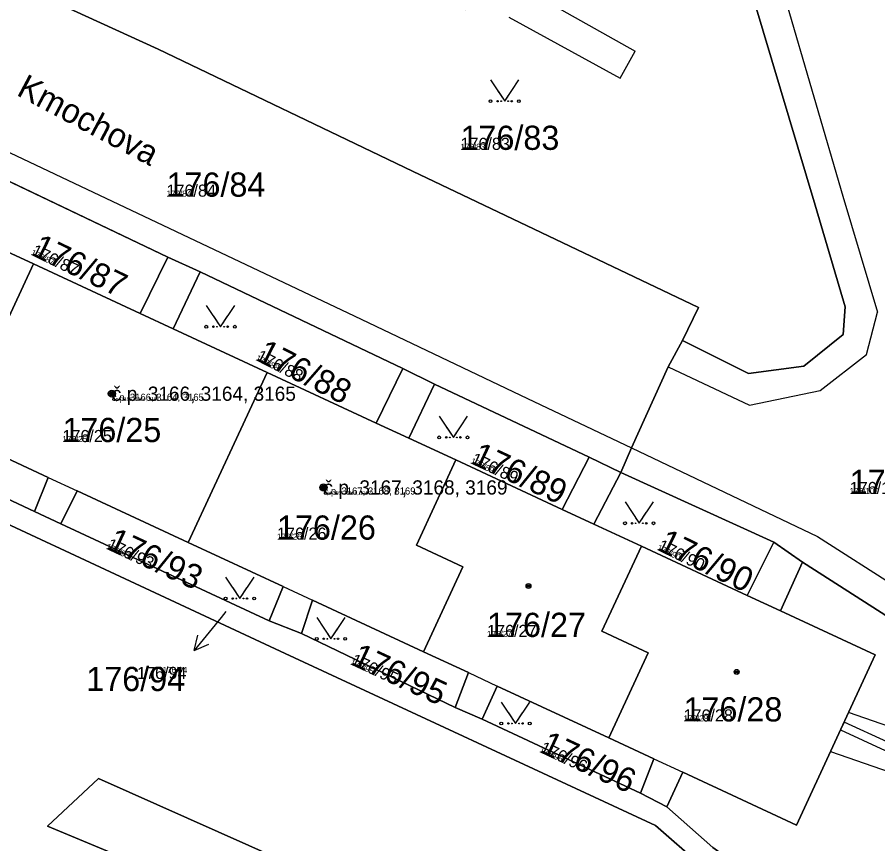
# Model space of a CAD drawing. Extents: x -759873 to -758487, y -975024 to -973516.
# Drawn here: x -759773.4 to -759712.9, y -974939.2 to -974881.1 of the extents above; entities that cross this region are included whole.
import ezdxf

# ---------------------------------------------------------------- set-up
doc = ezdxf.new("R2010")
doc.units = 0
for name, color, linetype in [('KAT_02_hranice parcel', 7, 'Continuous'), ('KAT_03_1000_st čísla parcelní', 7, 'Continuous'), ('KAT_03_1000_čísla parcelní', 7, 'Continuous'), ('KAT_03_1000_čísla popisná', 7, 'Continuous'), ('KAT_03_250_st čísla parcelní', 7, 'Continuous'), ('KAT_03_250_čísla parcelní', 7, 'Continuous'), ('KAT_03_250_čísla popisná', 7, 'Continuous'), ('KAT_03_500_st čísla parcelní', 7, 'Continuous'), ('KAT_03_500_čísla parcelní', 7, 'Continuous'), ('KAT_03_500_čísla popisná', 7, 'Continuous'), ('KAT_04_vnitřní kresba', 7, 'Continuous'), ('KAT_05_1000_značky kultur', 7, 'Continuous'), ('KAT_05_250_značky kultur', 7, 'Continuous'), ('KAT_05_500_značky kultur', 7, 'Continuous'), ('KAT_07_1000_značky budov', 7, 'Continuous'), ('KAT_07_250_značky budov', 7, 'Continuous'), ('KAT_07_500_značky budov', 7, 'Continuous'), ('KAT_10_věcná břemena', 7, 'Continuous'), ('KAT_12_pomocná šipka', 7, 'Continuous'), ('KAT_13_popis', 7, 'Continuous'), ('KAT_14_plocha_budovy', 7, 'Continuous'), ('KAT_14_plocha_pozemek', 7, 'Continuous')]:
    doc.layers.add(name, color=color, linetype=linetype)

msp = doc.modelspace()

# ---------------------------------------------------------------- linework, layer by layer
at = {"layer": 'KAT_02_hranice parcel'}
for p, q in [((-759777.19, -974891.18), (-759762.83, -974898.01)), ((-759760.56, -974899.05), (-759762.83, -974898.01)), ((-759777.84, -974910.44), (-759772.28, -974898.48)), ((-759760.56, -974899.05), (-759746.31, -974905.83)), ((-759761.4, -974918.07), (-759755.85, -974906.11)), ((-759744.09, -974906.93), (-759746.31, -974905.83)), ((-759744.09, -974906.93), (-759733.22, -974912.08)), ((-759786.53, -974909.16), (-759772.2, -974915.89)), ((-759730.98, -974913.14), (-759733.22, -974912.08)), ((-759720.23, -974918.05), (-759730.98, -974913.14)), ((-759772.2, -974915.89), (-759770.36, -974916.75)), ((-759770.36, -974916.75), (-759755.71, -974923.57)), ((-759718.22, -974919.45), (-759720.23, -974918.05)), ((-759755.71, -974923.57), (-759753.44, -974924.47)), ((-759742.63, -974929.66), (-759753.44, -974924.47)), ((-759742.63, -974929.66), (-759740.73, -974930.49)), ((-759729.61, -974935.69), (-759740.73, -974930.49)), ((-759729.61, -974935.69), (-759727.76, -974936.66))]:
    msp.add_line(p, q, dxfattribs=at)
for points in [[(-759726.65, -974903.86), (-759722.01, -974906.18), (-759718.12, -974905.68), (-759715.36, -974903.46), (-759715.21, -974901.51), (-759717.33, -974894.35), (-759721.59, -974880.08), (-759725.83, -974865.65)], [(-759790.8, -974870.73), (-759779.51, -974876.07), (-759763.52, -974883.39), (-759745.63, -974891.96), (-759725.52, -974901.55), (-759726.65, -974903.86)], [(-759772.28, -974898.48), (-759779.1, -974895.33), (-759777.19, -974891.18)], [(-759762.83, -974898.01), (-759764.79, -974901.97), (-759772.28, -974898.48)], [(-759755.85, -974906.11), (-759762.46, -974903.05), (-759760.56, -974899.05)], [(-759730.98, -974913.14), (-759730.24, -974911.42), (-759727.65, -974905.73), (-759726.65, -974903.86)], [(-759799, -974905.15), (-759787.25, -974910.64), (-759754.58, -974925.88), (-759728.55, -974937.97), (-759725.37, -974940.74), (-759717.87, -974946.11), (-759721.2, -974954.46)], [(-759746.31, -974905.83), (-759748.19, -974909.67), (-759755.85, -974906.11)], [(-759742.58, -974912.27), (-759745.9, -974910.74), (-759744.09, -974906.93)], [(-759777.84, -974910.44), (-759771.25, -974913.5), (-759772.2, -974915.89)], [(-759733.22, -974912.08), (-759735.11, -974915.75), (-759742.58, -974912.27)], [(-759744.87, -974925.75), (-759742.09, -974919.77), (-759745.36, -974918.25), (-759742.58, -974912.27)], [(-759729.53, -974918.33), (-759732.87, -974916.79), (-759730.98, -974913.14)], [(-759770.36, -974916.75), (-759769.21, -974914.44), (-759761.4, -974918.07)], [(-759761.4, -974918.07), (-759754.73, -974921.17), (-759755.71, -974923.57)], [(-759720.23, -974918.05), (-759722.09, -974921.79), (-759729.53, -974918.33)], [(-759731.82, -974931.81), (-759729.05, -974925.83), (-759732.31, -974924.31), (-759729.53, -974918.33)], [(-759727.76, -974936.66), (-759726.62, -974934.22), (-759718.64, -974937.93), (-759713.09, -974925.97), (-759719.75, -974922.88), (-759718.22, -974919.45)], [(-759677.32, -974968.89), (-759695.02, -974939.95), (-759697.42, -974936.43), (-759704.8, -974928.04), (-759718.22, -974919.45)], [(-759753.44, -974924.47), (-759752.67, -974922.13), (-759744.87, -974925.75)], [(-759744.87, -974925.75), (-759741.7, -974927.22), (-759742.63, -974929.66)], [(-759740.73, -974930.49), (-759739.69, -974928.16), (-759731.82, -974931.81)], [(-759731.82, -974931.81), (-759728.66, -974933.28), (-759729.61, -974935.69)], [(-759761.9, -974941.92), (-759771.3, -974938.01), (-759767.72, -974934.65), (-759753.04, -974941.19), (-759730.59, -974950.55), (-759729.44, -974947.87), (-759725.05, -974949.69), (-759726.06, -974952.43), (-759721.2, -974954.46)], [(-759719.7, -974955.06), (-759715.89, -974945.28), (-759718.13, -974944.08), (-759724.52, -974939.51), (-759727.76, -974936.66)]]:
    msp.add_lwpolyline(points, dxfattribs=at)
at = {"layer": 'KAT_03_1000_čísla popisná'}
for centre in [(-759766.77, -974907.61), (-759751.89, -974914.2)]:
    msp.add_circle(centre, 0.25, dxfattribs=at)
at = {"layer": 'KAT_03_250_čísla popisná'}
for centre in [(-759766.77, -974907.61), (-759751.89, -974914.2)]:
    msp.add_circle(centre, 0.0625, dxfattribs=at)
at = {"layer": 'KAT_03_500_čísla popisná'}
for centre in [(-759766.77, -974907.61), (-759751.89, -974914.2)]:
    msp.add_circle(centre, 0.125, dxfattribs=at)
at = {"layer": 'KAT_04_vnitřní kresba'}
for p, q in [((-759722.27, -974870.12), (-759715.38, -974893.73)), ((-759737.88, -974879.09), (-759729.98, -974883.52)), ((-759738.86, -974881.13), (-759731.02, -974885.44)), ((-759731.02, -974885.44), (-759729.98, -974883.52)), ((-759783.71, -974886.04), (-759749.74, -974902.14)), ((-759715.38, -974893.73), (-759712.93, -974901.89)), ((-759713.72, -974904.86), (-759712.93, -974901.89)), ((-759764.79, -974901.97), (-759762.46, -974903.05)), ((-759749.74, -974902.14), (-759737.55, -974907.94)), ((-759716.97, -974907.38), (-759713.72, -974904.86)), ((-759727.65, -974905.73), (-759721.93, -974908.42)), ((-759737.55, -974907.94), (-759730.24, -974911.42)), ((-759721.93, -974908.42), (-759716.97, -974907.38)), ((-759748.19, -974909.67), (-759745.9, -974910.74)), ((-759730.24, -974911.42), (-759717.15, -974917.64)), ((-759771.25, -974913.5), (-759769.21, -974914.44)), ((-759735.11, -974915.75), (-759732.87, -974916.79)), ((-759717.15, -974917.64), (-759703.44, -974926.45)), ((-759754.73, -974921.17), (-759752.67, -974922.13)), ((-759722.09, -974921.79), (-759719.75, -974922.88)), ((-759741.7, -974927.22), (-759739.69, -974928.16)), ((-759728.66, -974933.28), (-759726.62, -974934.22))]:
    msp.add_line(p, q, dxfattribs=at)
at = {"layer": 'KAT_05_1000_značky kultur'}
for points in [[(-759740.15, -974885.549), (-759739.15, -974887.05), (-759738.15, -974885.549)], [(-759760.13, -974901.399), (-759759.13, -974902.9), (-759758.13, -974901.399)], [(-759743.76, -974909.179), (-759742.76, -974910.68), (-759741.76, -974909.179)], [(-759730.69, -974915.219), (-759729.69, -974916.72), (-759728.69, -974915.219)], [(-759758.77, -974920.509), (-759757.77, -974922.01), (-759756.77, -974920.509)], [(-759752.37, -974923.339), (-759751.37, -974924.84), (-759750.37, -974923.339)], [(-759739.39, -974929.289), (-759738.39, -974930.79), (-759737.39, -974929.289)]]:
    msp.add_lwpolyline(points, dxfattribs=at)
for centre in [(-759740.15, -974887.049), (-759738.15, -974887.049), (-759760.13, -974902.899), (-759758.13, -974902.899), (-759743.76, -974910.679), (-759741.76, -974910.679), (-759730.69, -974916.719), (-759728.69, -974916.719), (-759758.77, -974922.009), (-759756.77, -974922.009), (-759752.37, -974924.839), (-759750.37, -974924.839), (-759739.39, -974930.789), (-759737.39, -974930.789)]:
    msp.add_circle(centre, 0.1, dxfattribs=at)
at = {"layer": 'KAT_05_250_značky kultur'}
for points in [[(-759739.4, -974886.675), (-759739.15, -974887.05), (-759738.9, -974886.675)], [(-759759.38, -974902.525), (-759759.13, -974902.9), (-759758.88, -974902.525)], [(-759743.01, -974910.305), (-759742.76, -974910.68), (-759742.51, -974910.305)], [(-759729.94, -974916.345), (-759729.69, -974916.72), (-759729.44, -974916.345)], [(-759758.02, -974921.635), (-759757.77, -974922.01), (-759757.52, -974921.635)], [(-759751.62, -974924.465), (-759751.37, -974924.84), (-759751.12, -974924.465)], [(-759738.64, -974930.415), (-759738.39, -974930.79), (-759738.14, -974930.415)]]:
    msp.add_lwpolyline(points, dxfattribs=at)
for centre in [(-759739.4, -974887.05), (-759738.9, -974887.05), (-759759.38, -974902.9), (-759758.88, -974902.9), (-759743.01, -974910.68), (-759742.51, -974910.68), (-759729.94, -974916.72), (-759729.44, -974916.72), (-759758.02, -974922.01), (-759757.52, -974922.01), (-759751.62, -974924.84), (-759751.12, -974924.84), (-759738.64, -974930.79), (-759738.14, -974930.79)]:
    msp.add_circle(centre, 0.025, dxfattribs=at)
at = {"layer": 'KAT_05_500_značky kultur'}
for points in [[(-759739.65, -974886.299), (-759739.15, -974887.05), (-759738.65, -974886.299)], [(-759759.63, -974902.15), (-759759.13, -974902.9), (-759758.63, -974902.15)], [(-759743.26, -974909.929), (-759742.76, -974910.68), (-759742.26, -974909.929)], [(-759730.19, -974915.97), (-759729.69, -974916.72), (-759729.19, -974915.97)], [(-759758.27, -974921.26), (-759757.77, -974922.01), (-759757.27, -974921.26)], [(-759751.87, -974924.09), (-759751.37, -974924.84), (-759750.87, -974924.09)], [(-759738.89, -974930.04), (-759738.39, -974930.79), (-759737.89, -974930.04)]]:
    msp.add_lwpolyline(points, dxfattribs=at)
for centre in [(-759739.65, -974887.05), (-759738.65, -974887.05), (-759759.63, -974902.9), (-759758.63, -974902.9), (-759743.26, -974910.68), (-759742.26, -974910.68), (-759730.19, -974916.72), (-759729.19, -974916.72), (-759758.27, -974922.01), (-759757.27, -974922.01), (-759751.87, -974924.84), (-759750.87, -974924.84), (-759738.89, -974930.79), (-759737.89, -974930.79)]:
    msp.add_circle(centre, 0.05, dxfattribs=at)
at = {"layer": 'KAT_07_1000_značky budov'}
for centre in [(-759766.777, -974907.609), (-759751.897, -974914.199), (-759737.477, -974921.129), (-759722.837, -974927.169)]:
    msp.add_circle(centre, 0.175, dxfattribs=at)
at = {"layer": 'KAT_07_250_značky budov'}
for centre in [(-759766.772, -974907.61), (-759751.892, -974914.2), (-759737.472, -974921.13), (-759722.832, -974927.17)]:
    msp.add_circle(centre, 0.0437, dxfattribs=at)
at = {"layer": 'KAT_07_500_značky budov'}
for centre in [(-759766.773, -974907.61), (-759751.893, -974914.2), (-759737.473, -974921.13), (-759722.833, -974927.17)]:
    msp.add_circle(centre, 0.0875, dxfattribs=at)
at = {"layer": 'KAT_10_věcná břemena'}
for points in [[(-759714.97, -974930.02), (-759716.24, -974932.76), (-759709.68, -974935.03), (-759708.37, -974931.19), (-759703.05, -974934.36), (-759698.55, -974935.54), (-759698.47, -974935.23), (-759701.78, -974931.48), (-759710.01, -974926.73), (-759711.54, -974931.21)], [(-759715.28, -974930.69), (-759715.53, -974931.24), (-759712.4, -974932.69), (-759706.52, -974933.65), (-759703.06, -974933.96), (-759699.96, -974933.54), (-759700.43, -974933), (-759703.08, -974933.36), (-759706.44, -974933.05), (-759712.22, -974932.11)]]:
    msp.add_lwpolyline(points, close=True, dxfattribs=at)
at = {"layer": 'KAT_12_pomocná šipka'}
for p, q in [((-759758.76, -974922.93), (-759759.09, -974923.34)), ((-759759.09, -974923.34), (-759760.979, -974925.672)), ((-759760.979, -974925.672), (-759760.737, -974924.579)), ((-759760.979, -974925.672), (-759759.959, -974925.209))]:
    msp.add_line(p, q, dxfattribs=at)
at = {"layer": 'KAT_14_plocha_budovy'}
for points in [[(-759801.86, -974884.76), (-759807.4, -974896.71), (-759800.65, -974899.84), (-759798.57, -974900.81), (-759798.22, -974900.97), (-759790.88, -974904.38), (-759787.6, -974905.9), (-759785.49, -974906.88), (-759777.84, -974910.44), (-759771.25, -974913.5), (-759769.21, -974914.44), (-759761.4, -974918.07), (-759755.85, -974906.11), (-759762.46, -974903.05), (-759764.79, -974901.97), (-759772.28, -974898.48), (-759779.1, -974895.33), (-759781.55, -974894.19), (-759788.59, -974890.91), (-759791.85, -974889.41), (-759794.16, -974888.34), (-759795.75, -974887.6)], [(-759739.69, -974928.16), (-759731.82, -974931.81), (-759728.66, -974933.28), (-759726.62, -974934.22), (-759718.64, -974937.93), (-759713.09, -974925.97), (-759719.75, -974922.88), (-759722.09, -974921.79), (-759729.53, -974918.33), (-759732.87, -974916.79), (-759735.11, -974915.75), (-759742.58, -974912.27), (-759745.9, -974910.74), (-759748.19, -974909.67), (-759755.85, -974906.11), (-759761.4, -974918.07), (-759754.73, -974921.17), (-759752.67, -974922.13), (-759744.87, -974925.75), (-759741.7, -974927.22)]]:
    msp.add_lwpolyline(points, close=True, dxfattribs=at)
at = {"layer": 'KAT_14_plocha_pozemek'}
for points in [[(-759717.33, -974894.35), (-759721.59, -974880.08), (-759725.83, -974865.65), (-759731.62, -974862.36), (-759740.87, -974878.88), (-759741.24, -974879.53), (-759741.85, -974880.62), (-759756.7, -974872.25), (-759781.8, -974858.13), (-759786.5, -974855.48), (-759787.37, -974859.06), (-759787.62, -974860.09), (-759787.96, -974861.21), (-759790.8, -974870.73), (-759779.51, -974876.07), (-759763.52, -974883.39), (-759745.63, -974891.96), (-759725.52, -974901.55), (-759726.65, -974903.86), (-759722.01, -974906.18), (-759718.12, -974905.68), (-759715.36, -974903.46), (-759715.21, -974901.51)], [(-759746.31, -974905.83), (-759744.09, -974906.93), (-759733.22, -974912.08), (-759730.98, -974913.14), (-759730.24, -974911.42), (-759727.65, -974905.73), (-759726.65, -974903.86), (-759725.52, -974901.55), (-759745.63, -974891.96), (-759763.52, -974883.39), (-759779.51, -974876.07), (-759790.8, -974870.73), (-759793.94, -974881.22), (-759794.5, -974883.08), (-759792.2, -974884.17), (-759789.96, -974885.26), (-759779.51, -974890.14), (-759777.19, -974891.18), (-759762.83, -974898.01), (-759760.56, -974899.05)], [(-759787.6, -974905.9), (-759788.55, -974908.23), (-759786.53, -974909.16), (-759785.49, -974906.88), (-759777.84, -974910.44), (-759772.28, -974898.48), (-759779.1, -974895.33), (-759777.19, -974891.18), (-759779.51, -974890.14), (-759781.55, -974894.19), (-759788.59, -974890.91), (-759791.37, -974896.89), (-759788.11, -974898.4), (-759790.88, -974904.38)], [(-759777.19, -974891.18), (-759779.1, -974895.33), (-759772.28, -974898.48), (-759764.79, -974901.97), (-759762.83, -974898.01)], [(-759771.25, -974913.5), (-759772.2, -974915.89), (-759770.36, -974916.75), (-759769.21, -974914.44), (-759761.4, -974918.07), (-759755.85, -974906.11), (-759762.46, -974903.05), (-759760.56, -974899.05), (-759762.83, -974898.01), (-759764.79, -974901.97), (-759772.28, -974898.48), (-759777.84, -974910.44)], [(-759760.56, -974899.05), (-759762.46, -974903.05), (-759755.85, -974906.11), (-759748.19, -974909.67), (-759746.31, -974905.83)], [(-759742.63, -974929.66), (-759753.44, -974924.47), (-759755.71, -974923.57), (-759770.36, -974916.75), (-759772.2, -974915.89), (-759786.53, -974909.16), (-759788.55, -974908.23), (-759798.68, -974903.47), (-759799, -974905.15), (-759787.25, -974910.64), (-759754.58, -974925.88), (-759728.55, -974937.97), (-759725.37, -974940.74), (-759717.87, -974946.11), (-759721.2, -974954.46), (-759719.7, -974955.06), (-759715.89, -974945.28), (-759718.13, -974944.08), (-759724.52, -974939.51), (-759727.76, -974936.66), (-759729.61, -974935.69), (-759740.73, -974930.49)], [(-759761.9, -974941.92), (-759771.3, -974938.01), (-759767.72, -974934.65), (-759753.04, -974941.19), (-759730.59, -974950.55), (-759729.44, -974947.87), (-759725.05, -974949.69), (-759726.06, -974952.43), (-759721.2, -974954.46), (-759717.87, -974946.11), (-759725.37, -974940.74), (-759728.55, -974937.97), (-759754.58, -974925.88), (-759787.25, -974910.64), (-759799, -974905.15), (-759801.21, -974917.09), (-759791.2, -974931.2), (-759779.21, -974956.31), (-759777.17, -974957.17), (-759770.43, -974959.91), (-759769.51, -974957.61), (-759776.37, -974954.71), (-759771.23, -974942.55), (-759763.4, -974945.86)], [(-759752.67, -974922.13), (-759744.87, -974925.75), (-759742.09, -974919.77), (-759745.36, -974918.25), (-759742.58, -974912.27), (-759745.9, -974910.74), (-759744.09, -974906.93), (-759746.31, -974905.83), (-759748.19, -974909.67), (-759755.85, -974906.11), (-759761.4, -974918.07), (-759754.73, -974921.17), (-759755.71, -974923.57), (-759753.44, -974924.47)], [(-759772.2, -974915.89), (-759771.25, -974913.5), (-759777.84, -974910.44), (-759785.49, -974906.88), (-759786.53, -974909.16)], [(-759744.09, -974906.93), (-759745.9, -974910.74), (-759742.58, -974912.27), (-759735.11, -974915.75), (-759733.22, -974912.08)], [(-759735.11, -974915.75), (-759742.58, -974912.27), (-759745.36, -974918.25), (-759742.09, -974919.77), (-759744.87, -974925.75), (-759741.7, -974927.22), (-759742.63, -974929.66), (-759740.73, -974930.49), (-759739.69, -974928.16), (-759731.82, -974931.81), (-759729.05, -974925.83), (-759732.31, -974924.31), (-759729.53, -974918.33), (-759732.87, -974916.79), (-759730.98, -974913.14), (-759733.22, -974912.08)], [(-759720.23, -974918.05), (-759730.98, -974913.14), (-759732.87, -974916.79), (-759729.53, -974918.33), (-759722.09, -974921.79)], [(-759755.71, -974923.57), (-759754.73, -974921.17), (-759761.4, -974918.07), (-759769.21, -974914.44), (-759770.36, -974916.75)], [(-759713.09, -974925.97), (-759719.75, -974922.88), (-759718.22, -974919.45), (-759720.23, -974918.05), (-759722.09, -974921.79), (-759729.53, -974918.33), (-759732.31, -974924.31), (-759729.05, -974925.83), (-759731.82, -974931.81), (-759728.66, -974933.28), (-759729.61, -974935.69), (-759727.76, -974936.66), (-759726.62, -974934.22), (-759718.64, -974937.93)], [(-759692.65, -974963.17), (-759688.22, -974964.93), (-759689.15, -974967.84), (-759685.61, -974969.13), (-759681.6, -974969.96), (-759677.32, -974968.89), (-759695.02, -974939.95), (-759697.42, -974936.43), (-759704.8, -974928.04), (-759718.22, -974919.45), (-759719.75, -974922.88), (-759713.09, -974925.97), (-759718.64, -974937.93), (-759726.62, -974934.22), (-759727.76, -974936.66), (-759724.52, -974939.51), (-759718.13, -974944.08), (-759715.89, -974945.28), (-759719.7, -974955.06), (-759707.59, -974960.11), (-759693.68, -974965.9)], [(-759744.87, -974925.75), (-759752.67, -974922.13), (-759753.44, -974924.47), (-759742.63, -974929.66), (-759741.7, -974927.22)], [(-759731.82, -974931.81), (-759739.69, -974928.16), (-759740.73, -974930.49), (-759729.61, -974935.69), (-759728.66, -974933.28)]]:
    msp.add_lwpolyline(points, close=True, dxfattribs=at)
for points in [[(-759721.59, -974880.08), (-759717.33, -974894.35), (-759715.21, -974901.51), (-759715.36, -974903.46), (-759718.12, -974905.68), (-759722.01, -974906.18), (-759726.65, -974903.86), (-759727.65, -974905.73), (-759730.24, -974911.42), (-759730.98, -974913.14), (-759720.23, -974918.05), (-759718.22, -974919.45), (-759704.8, -974928.04)], [(-759707.59, -974960.11), (-759719.7, -974955.06), (-759721.2, -974954.46), (-759726.06, -974952.43), (-759725.05, -974949.69), (-759729.44, -974947.87), (-759730.59, -974950.55), (-759753.04, -974941.19), (-759767.72, -974934.65), (-759771.3, -974938.01), (-759761.9, -974941.92), (-759759.43, -974942.97), (-759748.5, -974947.49), (-759746.14, -974948.5), (-759731.88, -974954.47), (-759729.47, -974955.44), (-759715, -974961.43), (-759712.6, -974962.44)]]:
    msp.add_lwpolyline(points, dxfattribs=at)

# ---------------------------------------------------------------- texts
at = {"layer": 'KAT_03_1000_st čísla parcelní'}
for s, p in [('176/25', (-759770.25, -974911.01)), ('176/26', (-759755.16, -974917.87)), ('176/27', (-759740.39, -974924.71)), ('176/28', (-759726.58, -974930.65))]:
    msp.add_text(s, height=1.7, dxfattribs=at).set_placement(p)
at = {"layer": 'KAT_03_1000_čísla parcelní'}
for s, p in [('176/83', (-759742.26, -974890.47)), ('176/84', (-759762.93, -974893.76)), ('176/100', (-759714.89, -974914.66)), ('176/94', (-759768.571, -974928.513))]:
    msp.add_text(s, height=1.7, dxfattribs=at).set_placement(p)
for s, rotation, p in [('176/87', 334, (-759772.502, -974897.833)), ('176/88', 333, (-759756.695, -974905.237)), ('176/89', 335, (-759741.589, -974912.49)), ('176/93', 335, (-759767.209, -974918.5)), ('176/90', 334, (-759728.472, -974918.573)), ('176/95', 335, (-759750.039, -974926.62)), ('176/96', 335, (-759736.739, -974932.79))]:
    msp.add_text(s, height=1.7, rotation=rotation, dxfattribs=at).set_placement(p)
at = {"layer": 'KAT_03_1000_čísla popisná'}
for s, p in [('č.p. 3166, 3164, 3165', (-759766.77, -974908.11)), ('č.p. 3167, 3168, 3169', (-759751.89, -974914.7))]:
    msp.add_text(s, height=1, dxfattribs=at).set_placement(p)
at = {"layer": 'KAT_03_250_st čísla parcelní'}
for s, p in [('176/25', (-759770.25, -974911.01)), ('176/26', (-759755.16, -974917.87)), ('176/27', (-759740.39, -974924.71)), ('176/28', (-759726.58, -974930.65))]:
    msp.add_text(s, height=0.425, dxfattribs=at).set_placement(p)
at = {"layer": 'KAT_03_250_čísla parcelní'}
for s, p in [('176/83', (-759742.26, -974890.47)), ('176/84', (-759762.93, -974893.76)), ('176/100', (-759714.89, -974914.66)), ('176/94', (-759763.212, -974927.238))]:
    msp.add_text(s, height=0.425, dxfattribs=at).set_placement(p)
for s, rotation, p in [('176/87', 334, (-759772.502, -974897.833)), ('176/88', 333, (-759756.695, -974905.237)), ('176/89', 335, (-759741.589, -974912.49)), ('176/93', 335, (-759767.209, -974918.5)), ('176/90', 334, (-759728.472, -974918.573)), ('176/95', 335, (-759750.039, -974926.62)), ('176/96', 335, (-759736.739, -974932.79))]:
    msp.add_text(s, height=0.425, rotation=rotation, dxfattribs=at).set_placement(p)
at = {"layer": 'KAT_03_250_čísla popisná'}
for s, p in [('č.p. 3166, 3164, 3165', (-759766.77, -974908.11)), ('č.p. 3167, 3168, 3169', (-759751.89, -974914.7))]:
    msp.add_text(s, height=0.25, dxfattribs=at).set_placement(p)
at = {"layer": 'KAT_03_500_st čísla parcelní'}
for s, p in [('176/25', (-759770.25, -974911.01)), ('176/26', (-759755.16, -974917.87)), ('176/27', (-759740.39, -974924.71)), ('176/28', (-759726.58, -974930.65))]:
    msp.add_text(s, height=0.85, dxfattribs=at).set_placement(p)
at = {"layer": 'KAT_03_500_čísla parcelní'}
for s, p in [('176/83', (-759742.26, -974890.47)), ('176/84', (-759762.93, -974893.76)), ('176/100', (-759714.89, -974914.66)), ('176/94', (-759764.998, -974927.663))]:
    msp.add_text(s, height=0.85, dxfattribs=at).set_placement(p)
for s, rotation, p in [('176/87', 334, (-759772.502, -974897.833)), ('176/88', 333, (-759756.695, -974905.237)), ('176/89', 335, (-759741.589, -974912.49)), ('176/93', 335, (-759767.209, -974918.5)), ('176/90', 334, (-759728.472, -974918.573)), ('176/95', 335, (-759750.039, -974926.62)), ('176/96', 335, (-759736.739, -974932.79))]:
    msp.add_text(s, height=0.85, rotation=rotation, dxfattribs=at).set_placement(p)
at = {"layer": 'KAT_03_500_čísla popisná'}
for s, p in [('č.p. 3166, 3164, 3165', (-759766.77, -974908.11)), ('č.p. 3167, 3168, 3169', (-759751.89, -974914.7))]:
    msp.add_text(s, height=0.5, dxfattribs=at).set_placement(p)
at = {"layer": 'KAT_13_popis'}
msp.add_text('Kmochova', height=1.7, rotation=332, dxfattribs=at).set_placement((-759773.549, -974886.59))

doc.saveas('drawing.dxf')
